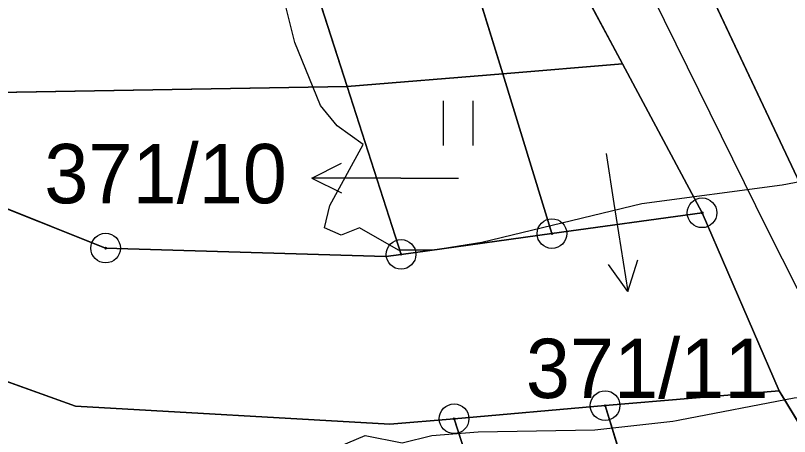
# Model space of a CAD drawing. Extents: x -706130 to -698555, y -971544 to -967260.
# Drawn here: x -704156.79 to -704130.69, y -969998.16 to -969983.97 of the extents above; entities that cross this region are included whole.
import ezdxf

# ---------------------------------------------------------------- set-up
doc = ezdxf.new("R2010")
doc.units = 0
for name, color, linetype in [('BPEJ I-II trida ochrany S', 7, 'Continuous'), ('Docházková izochrona - BUS S', 7, 'Continuous'), ('Docházková izochrona - VLAK N', 7, 'Continuous'), ('KN_Hranice_parcel', 7, 'Continuous'), ('KN_Parcelni cisla', 7, 'Continuous'), ('KN_Parcelni cisla_sipky', 7, 'Continuous'), ('KN_Polygon parcely', 7, 'Continuous'), ('KN_POZEMKY_11_VODNI_PLOCHA', 7, 'Continuous'), ('KN_POZEMKY_14_OSTATNI PLOCHA', 7, 'Continuous'), ('KN_POZEMKY_2_ORNA PUDA', 7, 'Continuous'), ('KN_POZEMKY_7_TTP', 7, 'Continuous'), ('KN_VYUZITI_07_vodni plocha_tok prirozeny', 7, 'Continuous'), ('KN_VYUZITI_17_ostatni plocha_ostatni komunikace', 7, 'Continuous'), ('KN_VYUZITI_19_ostatni plocha_zelen', 7, 'Continuous'), ('KN_Značky bodu BP', 7, 'Continuous'), ('KN_Značky kultur', 7, 'Continuous'), ('Komunikace mistni obsluzne - osy S', 7, 'Continuous'), ('Koridor pro revitalizaci a rozvolneni toku N', 7, 'Continuous'), ('Koridor pro revitalizaci a rozvolneni toku N ŠRAFY', 7, 'Continuous'), ('Plochy smíšené nezastavěného území všeobecné S', 7, 'Continuous'), ('Plochy verejnych prostranstvi - komunikace ostatni S', 7, 'Continuous'), ('Plochy vodní a vodnich toku S', 7, 'Continuous'), ('Plochy zemědělské všeobecné CELEK S', 7, 'Continuous'), ('Regulační bloky v krajině S', 7, 'Continuous'), ('Regulační bloky v krajině S  TIS', 7, 'Continuous'), ('Regulační bloky zastavěné S', 7, 'Continuous'), ('Trasy turistické N', 7, 'Continuous'), ('VPO pro zvysovani retencnich schopnosti uzemi_obrys N', 7, 'Continuous'), ('VPO pro zvysovani retencnich schopnosti uzemi_plocha N', 7, 'Continuous'), ('Záplavového území_aktivní zóna S', 7, 'Continuous')]:
    doc.layers.add(name, color=color, linetype=linetype)

msp = doc.modelspace()

# ---------------------------------------------------------------- linework, layer by layer
at = {"layer": 'BPEJ I-II trida ochrany S'}
for p, q in [((-704142.84, -969963.14), (-704130.34, -969989.62)), ((-704169.4, -969985.57), (-704153.75, -969991.81)), ((-704136.32, -969985.6), (-704140.36, -969985.93)), ((-704133.64, -969990.62), (-704136.32, -969985.6)), ((-704140.36, -969985.93), (-704145.61, -969986.36)), ((-704145.61, -969986.36), (-704159.39, -969986.6)), ((-704154.77, -969997.14), (-704172.23, -969990.86)), ((-704138.7, -969991.32), (-704133.64, -969990.62)), ((-704143.79, -969992.02), (-704138.7, -969991.32)), ((-704153.75, -969991.81), (-704144.3, -969992.09)), ((-704144.3, -969992.09), (-704143.79, -969992.02)), ((-704131.04, -969996.62), (-704136.91, -969997.12)), ((-704109.13, -970032.81), (-704131.04, -969996.62)), ((-704136.91, -969997.12), (-704142, -969997.56)), ((-704144.17, -969997.74), (-704154.77, -969997.14)), ((-704142, -969997.56), (-704144.17, -969997.74))]:
    msp.add_line(p, q, dxfattribs=at)
at = {"layer": 'Docházková izochrona - BUS S'}
msp.add_arc((-704361.829, -969946.93), 400, 155.51821, 17.33949, dxfattribs=at)
at = {"layer": 'Docházková izochrona - VLAK N'}
msp.add_circle((-704165.451, -969778.767), 800, dxfattribs=at)
at = {"layer": 'KN_Hranice_parcel'}
for p, q in [((-704142.84, -969963.14), (-704130.34, -969989.62)), ((-704145.61, -969986.36), (-704152.72, -969964.29)), ((-704136.32, -969985.6), (-704146.13, -969967.26)), ((-704140.36, -969985.93), (-704146.13, -969967.26)), ((-704136.32, -969985.6), (-704140.36, -969985.93)), ((-704133.64, -969990.62), (-704136.32, -969985.6)), ((-704140.36, -969985.93), (-704145.61, -969986.36)), ((-704138.7, -969991.32), (-704140.36, -969985.93)), ((-704143.79, -969992.02), (-704145.61, -969986.36)), ((-704133.64, -969990.62), (-704138.7, -969991.32)), ((-704131.04, -969996.62), (-704133.64, -969990.62)), ((-704138.7, -969991.32), (-704143.79, -969992.02)), ((-704144.3, -969992.09), (-704143.79, -969992.02)), ((-704136.91, -969997.12), (-704131.04, -969996.62)), ((-704109.13, -970032.81), (-704131.04, -969996.62)), ((-704142, -969997.56), (-704136.91, -969997.12)), ((-704142, -969997.56), (-704144.17, -969997.74))]:
    msp.add_line(p, q, dxfattribs=at)
for points in [[(-704145.61, -969986.36), (-704159.39, -969986.6), (-704188.32, -969971.96)], [(-704194.82, -969973.36), (-704169.4, -969985.57), (-704153.75, -969991.81), (-704144.3, -969992.09)], [(-704144.17, -969997.74), (-704154.77, -969997.14), (-704172.23, -969990.86), (-704204.16, -969975.37)], [(-704109.13, -970032.81), (-704132.69, -970010.78), (-704136.91, -969997.12)], [(-704100.68, -970046.76), (-704137.08, -970012.83), (-704142, -969997.56)]]:
    msp.add_lwpolyline(points, dxfattribs=at)
at = {"layer": 'KN_Parcelni cisla_sipky'}
for p, q in [((-704136.87, -969988.62), (-704136.61, -969990.31)), ((-704146.801, -969989.45), (-704145.8, -969988.949)), ((-704143.8, -969989.45), (-704146.801, -969989.45)), ((-704146.801, -969989.45), (-704145.8, -969989.951)), ((-704143.8, -969989.45), (-704141.85, -969989.45)), ((-704136.61, -969990.31), (-704136.141, -969993.274)), ((-704136.141, -969993.274), (-704136.792, -969992.363)), ((-704136.141, -969993.274), (-704135.803, -969992.207))]:
    msp.add_line(p, q, dxfattribs=at)
at = {"layer": 'KN_Polygon parcely'}
for points in [[(-704188.25, -969837.44), (-704192.37, -969818.65), (-704194.35, -969809.61), (-704198.61, -969810.37), (-704188.57, -969858.29), (-704187.63, -969862.78), (-704185.49, -969866.77), (-704181.97, -969882.43), (-704178.52, -969897.8), (-704156.51, -969947.86), (-704146.13, -969967.26), (-704136.32, -969985.6), (-704133.64, -969990.62), (-704131.04, -969996.62), (-704109.13, -970032.81)], [(-704097.62, -970043.99), (-704127.02, -969996.22), (-704130.34, -969989.62), (-704142.84, -969963.14), (-704148.91, -969951.68), (-704176.86, -969894.46), (-704179.53, -969876.37), (-704183.92, -969864.27), (-704183.54, -969861.32), (-704184.8, -969853.22), (-704188.25, -969837.44)], [(-703729.21, -969889.38), (-703753.14, -969893.54), (-703761.7, -969894.9), (-703884.76, -969916.4), (-703948.92, -969927.05), (-703980.12, -969933.57), (-704029.13, -969942.03), (-704105.83, -969954.82), (-704123.1, -969958.73), (-704142.84, -969963.14), (-704130.34, -969989.62), (-704108.41, -969989.66), (-704077.35, -969987.18), (-703992.89, -969982.61), (-703905.13, -969977.59), (-703854.99, -969974.87), (-703827.37, -969973.74), (-703794.06, -969975.75), (-703749.25, -969978.78)], [(-704204.16, -969975.37), (-704172.23, -969990.86), (-704154.77, -969997.14), (-704144.17, -969997.74), (-704142, -969997.56), (-704136.91, -969997.12), (-704131.04, -969996.62), (-704133.64, -969990.62), (-704138.7, -969991.32), (-704143.79, -969992.02), (-704144.3, -969992.09), (-704153.75, -969991.81), (-704169.4, -969985.57), (-704194.82, -969973.36)]]:
    msp.add_lwpolyline(points, dxfattribs=at)
for points in [[(-704146.13, -969967.26), (-704156.51, -969947.86), (-704152.72, -969964.29), (-704145.61, -969986.36), (-704140.36, -969985.93)], [(-704145.61, -969986.36), (-704152.72, -969964.29), (-704188.32, -969971.96), (-704159.39, -969986.6)], [(-704136.32, -969985.6), (-704146.13, -969967.26), (-704140.36, -969985.93)], [(-704153.75, -969991.81), (-704144.3, -969992.09), (-704143.79, -969992.02), (-704145.61, -969986.36), (-704159.39, -969986.6), (-704188.32, -969971.96), (-704194.82, -969973.36), (-704169.4, -969985.57)], [(-704094.81, -970059.68), (-704100.68, -970046.76), (-704137.08, -970012.83), (-704142, -969997.56), (-704144.17, -969997.74), (-704154.77, -969997.14), (-704172.23, -969990.86), (-704204.16, -969975.37), (-704278.09, -969991.3), (-704277, -970020.28), (-704215.51, -970008.81), (-704204.03, -970027.51), (-704195.49, -970049.12)], [(-704133.64, -969990.62), (-704136.32, -969985.6), (-704140.36, -969985.93), (-704138.7, -969991.32)], [(-704145.61, -969986.36), (-704143.79, -969992.02), (-704138.7, -969991.32), (-704140.36, -969985.93)], [(-704131.04, -969996.62), (-704136.91, -969997.12), (-704132.69, -970010.78), (-704109.13, -970032.81)], [(-704109.13, -970032.81), (-704132.69, -970010.78), (-704136.91, -969997.12), (-704142, -969997.56), (-704137.08, -970012.83), (-704100.68, -970046.76)]]:
    msp.add_lwpolyline(points, close=True, dxfattribs=at)
at = {"layer": 'KN_POZEMKY_11_VODNI_PLOCHA'}
for p, q in [((-704169.4, -969985.57), (-704153.75, -969991.81)), ((-704154.77, -969997.14), (-704172.23, -969990.86)), ((-704138.7, -969991.32), (-704133.64, -969990.62)), ((-704133.64, -969990.62), (-704131.04, -969996.62)), ((-704143.79, -969992.02), (-704138.7, -969991.32)), ((-704153.75, -969991.81), (-704144.3, -969992.09)), ((-704144.3, -969992.09), (-704143.79, -969992.02)), ((-704131.04, -969996.62), (-704136.91, -969997.12)), ((-704136.91, -969997.12), (-704142, -969997.56)), ((-704144.17, -969997.74), (-704154.77, -969997.14)), ((-704142, -969997.56), (-704144.17, -969997.74))]:
    msp.add_line(p, q, dxfattribs=at)
at = {"layer": 'KN_POZEMKY_14_OSTATNI PLOCHA'}
for p, q in [((-704142.84, -969963.14), (-704130.34, -969989.62)), ((-704152.72, -969964.29), (-704145.61, -969986.36)), ((-704145.61, -969986.36), (-704152.72, -969964.29)), ((-704146.13, -969967.26), (-704136.32, -969985.6)), ((-704140.36, -969985.93), (-704146.13, -969967.26)), ((-704146.13, -969967.26), (-704140.36, -969985.93)), ((-704136.32, -969985.6), (-704146.13, -969967.26)), ((-704136.32, -969985.6), (-704140.36, -969985.93)), ((-704133.64, -969990.62), (-704136.32, -969985.6)), ((-704140.36, -969985.93), (-704145.61, -969986.36)), ((-704145.61, -969986.36), (-704159.39, -969986.6)), ((-704131.04, -969996.62), (-704133.64, -969990.62)), ((-704109.13, -970032.81), (-704131.04, -969996.62))]:
    msp.add_line(p, q, dxfattribs=at)
at = {"layer": 'KN_POZEMKY_2_ORNA PUDA'}
msp.add_line((-704130.34, -969989.62), (-704142.84, -969963.14), dxfattribs=at)
at = {"layer": 'KN_POZEMKY_7_TTP'}
for p, q in [((-704153.75, -969991.81), (-704169.4, -969985.57)), ((-704140.36, -969985.93), (-704136.32, -969985.6)), ((-704136.32, -969985.6), (-704133.64, -969990.62)), ((-704145.61, -969986.36), (-704140.36, -969985.93)), ((-704138.7, -969991.32), (-704140.36, -969985.93)), ((-704140.36, -969985.93), (-704138.7, -969991.32)), ((-704159.39, -969986.6), (-704145.61, -969986.36)), ((-704145.61, -969986.36), (-704143.79, -969992.02)), ((-704143.79, -969992.02), (-704145.61, -969986.36)), ((-704172.23, -969990.86), (-704154.77, -969997.14)), ((-704133.64, -969990.62), (-704138.7, -969991.32)), ((-704138.7, -969991.32), (-704143.79, -969992.02)), ((-704144.3, -969992.09), (-704153.75, -969991.81)), ((-704143.79, -969992.02), (-704144.3, -969992.09)), ((-704136.91, -969997.12), (-704131.04, -969996.62)), ((-704131.04, -969996.62), (-704109.13, -970032.81)), ((-704142, -969997.56), (-704136.91, -969997.12)), ((-704136.91, -969997.12), (-704132.69, -970010.78)), ((-704132.69, -970010.78), (-704136.91, -969997.12)), ((-704154.77, -969997.14), (-704144.17, -969997.74)), ((-704144.17, -969997.74), (-704142, -969997.56)), ((-704137.08, -970012.83), (-704142, -969997.56)), ((-704142, -969997.56), (-704137.08, -970012.83))]:
    msp.add_line(p, q, dxfattribs=at)
at = {"layer": 'KN_VYUZITI_07_vodni plocha_tok prirozeny'}
for p, q in [((-704169.4, -969985.57), (-704153.75, -969991.81)), ((-704154.77, -969997.14), (-704172.23, -969990.86)), ((-704138.7, -969991.32), (-704133.64, -969990.62)), ((-704133.64, -969990.62), (-704131.04, -969996.62)), ((-704143.79, -969992.02), (-704138.7, -969991.32)), ((-704153.75, -969991.81), (-704144.3, -969992.09)), ((-704144.3, -969992.09), (-704143.79, -969992.02)), ((-704131.04, -969996.62), (-704136.91, -969997.12)), ((-704136.91, -969997.12), (-704142, -969997.56)), ((-704144.17, -969997.74), (-704154.77, -969997.14)), ((-704142, -969997.56), (-704144.17, -969997.74))]:
    msp.add_line(p, q, dxfattribs=at)
at = {"layer": 'KN_VYUZITI_17_ostatni plocha_ostatni komunikace'}
for p, q in [((-704142.84, -969963.14), (-704130.34, -969989.62)), ((-704136.32, -969985.6), (-704146.13, -969967.26)), ((-704133.64, -969990.62), (-704136.32, -969985.6)), ((-704131.04, -969996.62), (-704133.64, -969990.62)), ((-704109.13, -970032.81), (-704131.04, -969996.62))]:
    msp.add_line(p, q, dxfattribs=at)
at = {"layer": 'KN_VYUZITI_19_ostatni plocha_zelen'}
for p, q in [((-704152.72, -969964.29), (-704145.61, -969986.36)), ((-704145.61, -969986.36), (-704152.72, -969964.29)), ((-704146.13, -969967.26), (-704136.32, -969985.6)), ((-704140.36, -969985.93), (-704146.13, -969967.26)), ((-704146.13, -969967.26), (-704140.36, -969985.93)), ((-704136.32, -969985.6), (-704140.36, -969985.93)), ((-704140.36, -969985.93), (-704145.61, -969986.36)), ((-704145.61, -969986.36), (-704159.39, -969986.6))]:
    msp.add_line(p, q, dxfattribs=at)
at = {"layer": 'KN_Značky bodu BP'}
for centre, radius in [((-704133.64, -969990.62), 0.5), ((-704133.64, -969990.62), 0.0303), ((-704138.7, -969991.32), 0.5), ((-704153.75, -969991.81), 0.5), ((-704138.7, -969991.32), 0.0303), ((-704143.79, -969992.02), 0.5), ((-704153.75, -969991.81), 0.0303), ((-704143.79, -969992.02), 0.0303), ((-704136.91, -969997.12), 0.5), ((-704142, -969997.56), 0.5), ((-704136.91, -969997.12), 0.0303), ((-704142, -969997.56), 0.0303)]:
    msp.add_circle(centre, radius, dxfattribs=at)
at = {"layer": 'KN_Značky kultur'}
for p, q in [((-704142.361, -969988.35), (-704142.361, -969986.85)), ((-704141.36, -969988.35), (-704141.36, -969986.85))]:
    msp.add_line(p, q, dxfattribs=at)
at = {"layer": 'Komunikace mistni obsluzne - osy S'}
msp.add_lwpolyline([(-704185.124, -969864.497), (-704178.195, -969894.645), (-704153.224, -969949.148), (-704144.13, -969965.424), (-704131.451, -969991.15), (-704127.341, -969999.288)], dxfattribs=at)
at = {"layer": 'Koridor pro revitalizaci a rozvolneni toku N'}
msp.add_line((-704132.913, -969984.169), (-704132.913, -969984.169), dxfattribs=at)
msp.add_line((-704132.913, -969984.169), (-704132.913, -969984.169), dxfattribs=at)
for points in [[(-704115.964, -970021.522), (-704131.04, -969996.62), (-704133.64, -969990.62), (-704136.32, -969985.6), (-704140.36, -969985.93), (-704145.61, -969986.36), (-704159.39, -969986.6), (-704188.32, -969971.96), (-704213.18, -969961.9), (-704257.09, -969942.09), (-704269.4, -969939.37), (-704293.11, -969944.34), (-704308.17, -969962.06), (-704309.48, -969966.33), (-704308.45, -969972.54), (-704311.27, -969980.63), (-704313.97, -969994.18), (-704313.49, -969998.92)], [(-703957.95, -969940.801), (-703970.583, -969942.929), (-703981.837, -969945.117), (-704001.532, -969950.43), (-704037.169, -969960.428), (-704062.632, -969965.63), (-704136.59, -969976.38), (-704132.913, -969984.169)], [(-704132.913, -969984.169), (-704130.34, -969989.62), (-704127.02, -969996.22), (-704108.771, -970025.871)]]:
    msp.add_lwpolyline(points, dxfattribs=at)
at = {"layer": 'Koridor pro revitalizaci a rozvolneni toku N ŠRAFY'}
for points in [[(-704115.964, -970021.522), (-704131.04, -969996.62), (-704133.64, -969990.62), (-704136.32, -969985.6), (-704140.36, -969985.93), (-704145.61, -969986.36), (-704159.39, -969986.6), (-704188.32, -969971.96), (-704213.18, -969961.9), (-704257.09, -969942.09), (-704269.4, -969939.37), (-704293.11, -969944.34), (-704308.17, -969962.06), (-704309.48, -969966.33), (-704308.45, -969972.54), (-704311.27, -969980.63), (-704313.97, -969994.18), (-704313.49, -969998.92)], [(-703957.95, -969940.801), (-703970.583, -969942.929), (-703981.837, -969945.117), (-704001.532, -969950.43), (-704037.169, -969960.428), (-704062.632, -969965.63), (-704136.59, -969976.38), (-704132.913, -969984.169)], [(-704132.913, -969984.169), (-704130.34, -969989.62), (-704127.02, -969996.22), (-704108.771, -970025.871)]]:
    msp.add_lwpolyline(points, dxfattribs=at)
at = {"layer": 'Plochy smíšené nezastavěného území všeobecné S'}
for p, q in [((-704136.32, -969985.6), (-704146.13, -969967.26)), ((-704169.4, -969985.57), (-704153.75, -969991.81)), ((-704133.64, -969990.62), (-704136.32, -969985.6)), ((-704154.77, -969997.14), (-704172.23, -969990.86)), ((-704138.7, -969991.32), (-704133.64, -969990.62)), ((-704143.79, -969992.02), (-704138.7, -969991.32)), ((-704153.75, -969991.81), (-704144.3, -969992.09)), ((-704144.3, -969992.09), (-704143.79, -969992.02)), ((-704131.04, -969996.62), (-704136.91, -969997.12)), ((-704109.13, -970032.81), (-704131.04, -969996.62)), ((-704136.91, -969997.12), (-704142, -969997.56)), ((-704144.17, -969997.74), (-704154.77, -969997.14)), ((-704142, -969997.56), (-704144.17, -969997.74))]:
    msp.add_line(p, q, dxfattribs=at)
at = {"layer": 'Plochy verejnych prostranstvi - komunikace ostatni S'}
for p, q in [((-704132.913, -969984.169), (-704142.84, -969963.14)), ((-704130.34, -969989.62), (-704132.913, -969984.169))]:
    msp.add_line(p, q, dxfattribs=at)
msp.add_lwpolyline([(-704146.13, -969967.26), (-704136.32, -969985.6), (-704133.64, -969990.62), (-704131.04, -969996.62), (-704109.13, -970032.81), (-704100.68, -970046.76)], dxfattribs=at)
at = {"layer": 'Plochy vodní a vodnich toku S'}
for p, q in [((-704153.75, -969991.81), (-704169.4, -969985.57)), ((-704172.23, -969990.86), (-704154.77, -969997.14)), ((-704133.64, -969990.62), (-704138.7, -969991.32)), ((-704131.04, -969996.62), (-704133.64, -969990.62)), ((-704138.7, -969991.32), (-704143.79, -969992.02)), ((-704144.3, -969992.09), (-704153.75, -969991.81)), ((-704143.79, -969992.02), (-704144.3, -969992.09)), ((-704136.91, -969997.12), (-704131.04, -969996.62)), ((-704142, -969997.56), (-704136.91, -969997.12)), ((-704154.77, -969997.14), (-704144.17, -969997.74)), ((-704144.17, -969997.74), (-704142, -969997.56))]:
    msp.add_line(p, q, dxfattribs=at)
at = {"layer": 'Plochy zemědělské všeobecné CELEK S'}
for p, q in [((-704142.84, -969963.14), (-704132.913, -969984.169)), ((-704132.913, -969984.169), (-704130.34, -969989.62))]:
    msp.add_line(p, q, dxfattribs=at)
at = {"layer": 'Regulační bloky v krajině S'}
for p, q in [((-704142.84, -969963.14), (-704132.913, -969984.169)), ((-704136.32, -969985.6), (-704146.13, -969967.26)), ((-704132.913, -969984.169), (-704130.34, -969989.62)), ((-704153.75, -969991.81), (-704169.4, -969985.57)), ((-704169.4, -969985.57), (-704153.75, -969991.81)), ((-704133.64, -969990.62), (-704136.32, -969985.6)), ((-704172.23, -969990.86), (-704154.77, -969997.14)), ((-704154.77, -969997.14), (-704172.23, -969990.86)), ((-704133.64, -969990.62), (-704138.7, -969991.32)), ((-704138.7, -969991.32), (-704133.64, -969990.62)), ((-704131.04, -969996.62), (-704133.64, -969990.62)), ((-704138.7, -969991.32), (-704143.79, -969992.02)), ((-704143.79, -969992.02), (-704138.7, -969991.32)), ((-704144.3, -969992.09), (-704153.75, -969991.81)), ((-704153.75, -969991.81), (-704144.3, -969992.09)), ((-704143.79, -969992.02), (-704144.3, -969992.09)), ((-704144.3, -969992.09), (-704143.79, -969992.02)), ((-704136.91, -969997.12), (-704131.04, -969996.62)), ((-704131.04, -969996.62), (-704136.91, -969997.12)), ((-704109.13, -970032.81), (-704131.04, -969996.62)), ((-704142, -969997.56), (-704136.91, -969997.12)), ((-704136.91, -969997.12), (-704142, -969997.56)), ((-704154.77, -969997.14), (-704144.17, -969997.74)), ((-704144.17, -969997.74), (-704154.77, -969997.14)), ((-704144.17, -969997.74), (-704142, -969997.56)), ((-704142, -969997.56), (-704144.17, -969997.74))]:
    msp.add_line(p, q, dxfattribs=at)
at = {"layer": 'Regulační bloky v krajině S  TIS'}
for p, q in [((-704153.75, -969991.81), (-704169.4, -969985.57)), ((-704172.23, -969990.86), (-704154.77, -969997.14)), ((-704133.64, -969990.62), (-704138.7, -969991.32)), ((-704131.04, -969996.62), (-704133.64, -969990.62)), ((-704138.7, -969991.32), (-704143.79, -969992.02)), ((-704144.3, -969992.09), (-704153.75, -969991.81)), ((-704143.79, -969992.02), (-704144.3, -969992.09)), ((-704136.91, -969997.12), (-704131.04, -969996.62)), ((-704142, -969997.56), (-704136.91, -969997.12)), ((-704154.77, -969997.14), (-704144.17, -969997.74)), ((-704144.17, -969997.74), (-704142, -969997.56))]:
    msp.add_line(p, q, dxfattribs=at)
at = {"layer": 'Regulační bloky zastavěné S'}
for p, q in [((-704132.913, -969984.169), (-704142.84, -969963.14)), ((-704130.34, -969989.62), (-704132.913, -969984.169))]:
    msp.add_line(p, q, dxfattribs=at)
msp.add_lwpolyline([(-704146.13, -969967.26), (-704136.32, -969985.6), (-704133.64, -969990.62), (-704131.04, -969996.62), (-704109.13, -970032.81), (-704100.68, -970046.76)], dxfattribs=at)
at = {"layer": 'Trasy turistické N'}
msp.add_lwpolyline([(-704202.71, -969765.14), (-704200.01, -969784.46), (-704194.35, -969809.61), (-704184.8, -969853.22), (-704183.54, -969861.32), (-704176.86, -969894.46), (-704148.91, -969951.68), (-704142.84, -969963.14), (-704130.34, -969989.62), (-704127.02, -969996.22), (-704097.62, -970043.99)], dxfattribs=at)
at = {"layer": 'VPO pro zvysovani retencnich schopnosti uzemi_obrys N'}
for points in [[(-704115.964, -970021.522), (-704131.04, -969996.62), (-704133.64, -969990.62), (-704136.32, -969985.6), (-704140.36, -969985.93), (-704145.61, -969986.36), (-704159.39, -969986.6), (-704188.32, -969971.96), (-704213.18, -969961.9), (-704257.09, -969942.09), (-704269.4, -969939.37), (-704293.11, -969944.34), (-704308.17, -969962.06), (-704309.48, -969966.33), (-704308.45, -969972.54), (-704311.27, -969980.63), (-704313.97, -969994.18), (-704313.49, -969998.92)], [(-703957.95, -969940.801), (-703970.583, -969942.929), (-703981.837, -969945.117), (-704001.532, -969950.43), (-704037.169, -969960.428), (-704062.632, -969965.63), (-704136.59, -969976.38), (-704132.913, -969984.169)], [(-704132.913, -969984.169), (-704130.34, -969989.62), (-704127.02, -969996.22), (-704108.771, -970025.871)]]:
    msp.add_lwpolyline(points, dxfattribs=at)
at = {"layer": 'VPO pro zvysovani retencnich schopnosti uzemi_plocha N'}
for points in [[(-704115.964, -970021.522), (-704131.04, -969996.62), (-704133.64, -969990.62), (-704136.32, -969985.6), (-704140.36, -969985.93), (-704145.61, -969986.36), (-704159.39, -969986.6), (-704188.32, -969971.96), (-704213.18, -969961.9), (-704257.09, -969942.09), (-704269.4, -969939.37), (-704293.11, -969944.34), (-704308.17, -969962.06), (-704309.48, -969966.33), (-704308.45, -969972.54), (-704311.27, -969980.63), (-704313.97, -969994.18), (-704313.49, -969998.92)], [(-703957.95, -969940.801), (-703970.583, -969942.929), (-703981.837, -969945.117), (-704001.532, -969950.43), (-704037.169, -969960.428), (-704062.632, -969965.63), (-704136.59, -969976.38), (-704132.913, -969984.169)], [(-704132.913, -969984.169), (-704130.34, -969989.62), (-704127.02, -969996.22), (-704108.771, -970025.871)]]:
    msp.add_lwpolyline(points, dxfattribs=at)
at = {"layer": 'Záplavového území_aktivní zóna S'}
for points in [[(-704129.58, -969989.43), (-704130.938, -969989.685), (-704135.674, -969990.312), (-704141.062, -969991.625), (-704142.688, -969991.875), (-704143.875, -969991.875), (-704145.188, -969991.125), (-704145.812, -969991.375), (-704146.375, -969991.125), (-704146.188, -969990.375), (-704145.062, -969988.312), (-704145.938, -969987.688), (-704146.5, -969987), (-704147.375, -969984.875), (-704147.938, -969982.625), (-704149.312, -969982.125), (-704151.062, -969981.812), (-704152.625, -969981.375), (-704153.75, -969980.688), (-704154.75, -969979.562), (-704155.75, -969979.062), (-704156.75, -969979.188), (-704158.75, -969979.938)], [(-704145.875, -969998.5), (-704145, -969998.125), (-704143.75, -969998.375), (-704142.75, -969998.125), (-704141.188, -969998), (-704137.25, -969997.938), (-704134.623, -969997.639), (-704134.5, -969997.625), (-704134.393, -969997.595), (-704130.531, -969996.86), (-704127.125, -969996.562), (-704126.25, -969997.125), (-704125.25, -969997.438), (-704124.25, -969997.312), (-704123.062, -969996.312), (-704122.5, -969996.25), (-704121.625, -969997.5), (-704121.375, -969998.5)]]:
    msp.add_lwpolyline(points, dxfattribs=at)

# ---------------------------------------------------------------- texts
at = {"layer": 'KN_Parcelni cisla'}
for s, p in [('371/10', (-704155.819, -969990.299)), ('371/11', (-704139.58, -969996.863))]:
    msp.add_text(s, height=2, dxfattribs=at).set_placement(p)

doc.saveas('drawing.dxf')
